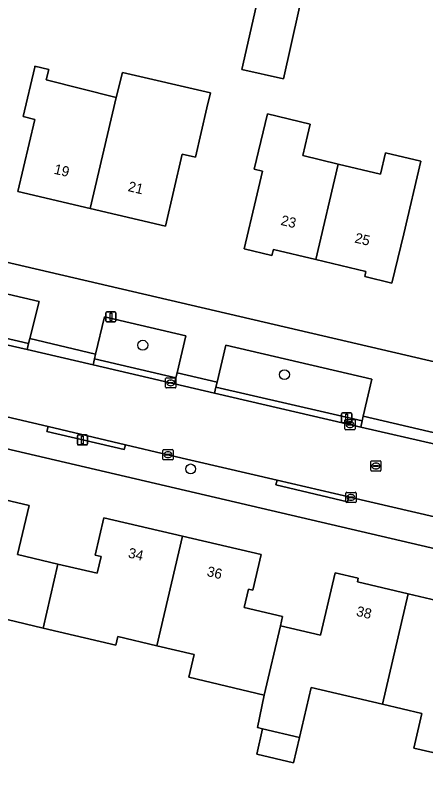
# Model space of a CAD drawing. Extents: x 162184 to 163154, y 385507 to 386516.
# Drawn here: x 162546.4 to 162586.9, y 385816.4 to 385891.6 of the extents above; entities that cross this region are included whole.
import ezdxf

# ---------------------------------------------------------------- set-up
doc = ezdxf.new("R2010")
doc.units = 0
for name, color, linetype in [('IMGEO_Boom', 7, 'Continuous'), ('IMGEO_Erf', 7, 'Continuous'), ('IMGEO_Groenvoorziening', 7, 'Continuous'), ('IMGEO_Kolk', 7, 'Continuous'), ('IMGEO_Lichtmast', 7, 'Continuous'), ('IMGEO_Pand', 7, 'Continuous'), ('IMGEO_Pand_nummerreeks', 7, 'Continuous'), ('IMGEO_Rijbaan_lokaal_open', 7, 'Continuous'), ('IMGEO_Rioolput', 7, 'Continuous'), ('IMGEO_Voetpad_open', 7, 'Continuous')]:
    doc.layers.add(name, color=color, linetype=linetype)

msp = doc.modelspace()

# ---------------------------------------------------------------- linework, layer by layer
at = {"layer": 'IMGEO_Boom'}
for centre in [(162559.005, 385859.033), (162572.989, 385856.128), (162563.726, 385846.826)]:
    msp.add_circle(centre, 0.489, dxfattribs=at)
at = {"layer": 'IMGEO_Erf'}
for points in [[(162575.177, 385895.501), (162572.88, 385885.313), (162568.782, 385886.237), (162570.513, 385893.909)], [(162519.391, 385873.302), (162708.853, 385829.198)], [(162699.173, 385813.033), (162656.753, 385822.985), (162635.665, 385827.646), (162589.44, 385838.573), (162506.371, 385857.936)], [(162540.507, 385844.929), (162547.788, 385843.22), (162546.651, 385838.378), (162550.626, 385837.445), (162554.497, 385836.536), (162554.882, 385838.176), (162554.289, 385838.316), (162555.158, 385842.018), (162562.93, 385840.194), (162570.698, 385838.37), (162569.878, 385834.875), (162569.43, 385834.981), (162569, 385833.15), (162572.809, 385832.256), (162572.599, 385831.36), (162576.55, 385830.432), (162577.993, 385836.58), (162580.278, 385836.043), (162580.192, 385835.677), (162585.212, 385834.499), (162590.233, 385833.32)], [(162592.778, 385815.939), (162593.156, 385817.554), (162593.013, 385817.587), (162588.769, 385818.583), (162585.764, 385819.268), (162586.55, 385822.711), (162582.663, 385823.624), (162575.616, 385825.278), (162574.458, 385820.346), (162573.87, 385817.844), (162570.249, 385818.694), (162570.836, 385821.196), (162570.319, 385821.317), (162570.999, 385824.521), (162563.544, 385826.271), (162564.073, 385828.526), (162560.391, 385829.39), (162556.544, 385830.293), (162556.345, 385829.443), (162549.176, 385831.126), (162545.626, 385831.959)]]:
    msp.add_lwpolyline(points, dxfattribs=at)
for points in [[(162561.241, 385870.775), (162553.815, 385872.514), (162546.672, 385874.187), (162548.338, 385881.305), (162547.191, 385881.575), (162548.336, 385886.443), (162548.363, 385886.559), (162549.716, 385886.241), (162549.471, 385885.199), (162556.381, 385883.478), (162557.008, 385885.939), (162565.674, 385883.911), (162565.332, 385882.451), (162564.193, 385877.582), (162562.907, 385877.883)], [(162584.755, 385870.027), (162583.596, 385865.163), (162580.911, 385865.803), (162581.03, 385866.299), (162576.093, 385867.476), (162571.891, 385868.478), (162571.751, 385867.888), (162568.997, 385868.545), (162570.157, 385873.409), (162570.825, 385876.212), (162570.013, 385876.405), (162571.313, 385881.848), (162575.537, 385880.839), (162575.269, 385879.718), (162574.794, 385877.729), (162578.277, 385876.899), (162582.47, 385875.899), (162582.972, 385878.002), (162586.458, 385877.171)]]:
    msp.add_lwpolyline(points, close=True, dxfattribs=at)
at = {"layer": 'IMGEO_Groenvoorziening'}
msp.add_lwpolyline([(162507.704, 385868.49), (162547.735, 385859.209), (162547.854, 385859.698), (162548.778, 385863.326), (162508.707, 385872.714)], dxfattribs=at)
for points in [[(162563.244, 385859.94), (162555.24, 385861.819), (162554.349, 385858.155), (162554.226, 385857.679), (162562.273, 385855.805), (162562.391, 385856.309)], [(162581.626, 385855.694), (162567.186, 385859.042), (162566.335, 385855.374), (162566.226, 385854.907), (162580.654, 385851.559), (162580.763, 385852.023)]]:
    msp.add_lwpolyline(points, close=True, dxfattribs=at)
at = {"layer": 'IMGEO_Kolk'}
for p, q in [((162561.262, 385854.891), (162561.262, 385855.743)), ((162561.337, 385855.817), (162562.189, 385855.817)), ((162561.75, 385855.597), (162561.775, 385855.597)), ((162562.263, 385855.743), (162562.263, 385854.891)), ((162562.189, 385854.817), (162561.337, 385854.817)), ((162561.521, 385855.311), (162561.521, 385855.323)), ((162561.959, 385855.274), (162561.561, 385855.274)), ((162561.564, 385855.36), (162561.962, 385855.36)), ((162561.773, 385855.037), (162561.748, 385855.037)), ((162562.005, 385855.323), (162562.005, 385855.311)), ((162578.96, 385850.771), (162578.96, 385851.623)), ((162579.035, 385851.697), (162579.887, 385851.697)), ((162579.219, 385851.191), (162579.219, 385851.203)), ((162579.657, 385851.154), (162579.259, 385851.154)), ((162579.262, 385851.24), (162579.66, 385851.24)), ((162579.448, 385851.477), (162579.473, 385851.477)), ((162579.703, 385851.203), (162579.703, 385851.191)), ((162579.961, 385851.623), (162579.961, 385850.771)), ((162579.887, 385850.697), (162579.035, 385850.697)), ((162579.471, 385850.917), (162579.446, 385850.917)), ((162561.061, 385848.729), (162561.913, 385848.729)), ((162560.986, 385847.803), (162560.986, 385848.655)), ((162561.245, 385848.223), (162561.245, 385848.235)), ((162561.683, 385848.186), (162561.285, 385848.186)), ((162561.288, 385848.272), (162561.686, 385848.272)), ((162561.474, 385848.509), (162561.499, 385848.509)), ((162561.729, 385848.235), (162561.729, 385848.223)), ((162561.987, 385848.655), (162561.987, 385847.803)), ((162561.913, 385847.729), (162561.061, 385847.729)), ((162561.497, 385847.949), (162561.472, 385847.949)), ((162579.055, 385843.592), (162579.055, 385844.444)), ((162579.13, 385844.518), (162579.982, 385844.518)), ((162579.543, 385844.298), (162579.568, 385844.298)), ((162580.056, 385844.444), (162580.056, 385843.592)), ((162579.982, 385843.518), (162579.13, 385843.518)), ((162579.314, 385844.012), (162579.314, 385844.024)), ((162579.752, 385843.975), (162579.354, 385843.975)), ((162579.357, 385844.061), (162579.755, 385844.061)), ((162579.566, 385843.738), (162579.541, 385843.738)), ((162579.798, 385844.024), (162579.798, 385844.012))]:
    msp.add_line(p, q, dxfattribs=at)
for points in [[(162561.262, 385854.891), (162561.262, 385855.743)], [(162561.337, 385855.817), (162562.189, 385855.817)], [(162562.263, 385855.743), (162562.263, 385854.891)], [(162562.189, 385854.817), (162561.337, 385854.817)], [(162578.96, 385850.771), (162578.96, 385851.623)], [(162579.035, 385851.697), (162579.887, 385851.697)], [(162579.961, 385851.623), (162579.961, 385850.771)], [(162579.887, 385850.697), (162579.035, 385850.697)], [(162561.061, 385848.729), (162561.913, 385848.729)], [(162560.986, 385847.803), (162560.986, 385848.655)], [(162561.987, 385848.655), (162561.987, 385847.803)], [(162561.913, 385847.729), (162561.061, 385847.729)], [(162579.055, 385843.592), (162579.055, 385844.444)], [(162579.13, 385844.518), (162579.982, 385844.518)], [(162580.056, 385844.444), (162580.056, 385843.592)], [(162579.982, 385843.518), (162579.13, 385843.518)]]:
    msp.add_lwpolyline(points, dxfattribs=at)
for centre, radius, start, end in [((162561.339, 385855.741), 0.0765, 91.55205, 178.44795), ((162561.339, 385855.741), 0.0765, 91.55205, 178.44795), ((162562.187, 385855.741), 0.0765, 1.55205, 88.44795), ((162562.187, 385855.741), 0.0765, 1.55205, 88.44795), ((162561.339, 385854.893), 0.0765, 181.55205, 268.44795), ((162561.339, 385854.893), 0.0765, 181.55205, 268.44795), ((162561.561, 385855.32), 0.0403, 85.87752, 175.75265), ((162561.558, 385855.31), 0.0366, 178.93798, 274.71019), ((162561.962, 385855.317), 0.043, 264.86636, 352.45326), ((162561.966, 385855.322), 0.0386, 1.73085, 96.63898), ((162562.187, 385854.893), 0.0765, 271.55205, 358.44795), ((162562.187, 385854.893), 0.0765, 271.55205, 358.44795), ((162579.037, 385851.621), 0.0765, 91.55205, 178.44795), ((162579.037, 385851.621), 0.0765, 91.55205, 178.44795), ((162579.259, 385851.2), 0.0403, 85.87752, 175.75265), ((162579.256, 385851.19), 0.0366, 178.93798, 274.71019), ((162579.66, 385851.197), 0.043, 264.86636, 352.45326), ((162579.664, 385851.202), 0.0386, 1.73085, 96.63898), ((162579.885, 385851.621), 0.0765, 1.55205, 88.44795), ((162579.885, 385851.621), 0.0765, 1.55205, 88.44795), ((162579.037, 385850.773), 0.0765, 181.55205, 268.44795), ((162579.037, 385850.773), 0.0765, 181.55205, 268.44795), ((162579.885, 385850.773), 0.0765, 271.55205, 358.44795), ((162579.885, 385850.773), 0.0765, 271.55205, 358.44795), ((162561.063, 385848.653), 0.0765, 91.55205, 178.44795), ((162561.063, 385848.653), 0.0765, 91.55205, 178.44795), ((162561.911, 385848.653), 0.0765, 1.55205, 88.44795), ((162561.911, 385848.653), 0.0765, 1.55205, 88.44795), ((162561.285, 385848.232), 0.0403, 85.87752, 175.75265), ((162561.282, 385848.222), 0.0366, 178.93798, 274.71019), ((162561.686, 385848.229), 0.043, 264.86636, 352.45326), ((162561.69, 385848.234), 0.0386, 1.73085, 96.63898), ((162561.063, 385847.805), 0.0765, 181.55205, 268.44795), ((162561.063, 385847.805), 0.0765, 181.55205, 268.44795), ((162561.911, 385847.805), 0.0765, 271.55205, 358.44795), ((162561.911, 385847.805), 0.0765, 271.55205, 358.44795), ((162579.132, 385844.442), 0.0765, 91.55205, 178.44795), ((162579.132, 385844.442), 0.0765, 91.55205, 178.44795), ((162579.98, 385844.442), 0.0765, 1.55205, 88.44795), ((162579.98, 385844.442), 0.0765, 1.55205, 88.44795), ((162579.132, 385843.594), 0.0765, 181.55205, 268.44795), ((162579.132, 385843.594), 0.0765, 181.55205, 268.44795), ((162579.354, 385844.021), 0.0403, 85.87752, 175.75265), ((162579.351, 385844.011), 0.0366, 178.93798, 274.71019), ((162579.755, 385844.018), 0.043, 264.86636, 352.45326), ((162579.759, 385844.023), 0.0386, 1.73085, 96.63898), ((162579.98, 385843.594), 0.0765, 271.55205, 358.44795), ((162579.98, 385843.594), 0.0765, 271.55205, 358.44795)]:
    msp.add_arc(centre, radius, start, end, dxfattribs=at)
for centre, major_axis, ratio, start_param, end_param in [((162561.749, 385855.317), (-0.387, 0.002), 0.722429, 4.712389, 7.853982), ((162561.774, 385855.317), (-0.39, 0.002), 0.717154, 1.570796, 4.712389), ((162579.447, 385851.197), (-0.387, 0.002), 0.722429, 4.712389, 7.853982), ((162579.472, 385851.197), (-0.39, 0.002), 0.717154, 1.570796, 4.712389), ((162561.473, 385848.229), (-0.387, 0.002), 0.722429, 4.712389, 7.853982), ((162561.498, 385848.229), (-0.39, 0.002), 0.717154, 1.570796, 4.712389), ((162579.542, 385844.018), (-0.387, 0.002), 0.722429, 4.712389, 7.853982), ((162579.567, 385844.018), (-0.39, 0.002), 0.717154, 1.570796, 4.712389)]:
    msp.add_ellipse(centre, major_axis=major_axis, ratio=ratio, start_param=start_param, end_param=end_param, dxfattribs=at)
at = {"layer": 'IMGEO_Lichtmast'}
for p, q in [((162555.463, 385862.328), (162556.253, 385862.328)), ((162556.253, 385862.328), (162555.463, 385862.328)), ((162555.363, 385861.428), (162555.363, 385862.228)), ((162555.363, 385862.228), (162555.363, 385861.428)), ((162556.353, 385862.228), (162556.353, 385861.428)), ((162556.353, 385861.428), (162556.353, 385862.228)), ((162556.253, 385861.328), (162555.463, 385861.328)), ((162555.463, 385861.328), (162556.253, 385861.328)), ((162578.632, 385851.464), (162578.632, 385852.264)), ((162578.632, 385852.264), (162578.632, 385851.464)), ((162578.732, 385852.364), (162579.522, 385852.364)), ((162579.522, 385852.364), (162578.732, 385852.364)), ((162579.622, 385852.264), (162579.622, 385851.464)), ((162579.622, 385851.464), (162579.622, 385852.264)), ((162579.522, 385851.364), (162578.732, 385851.364)), ((162578.732, 385851.364), (162579.522, 385851.364)), ((162552.547, 385849.29), (162552.547, 385850.09)), ((162552.547, 385850.09), (162552.547, 385849.29)), ((162552.647, 385850.19), (162553.437, 385850.19)), ((162553.437, 385850.19), (162552.647, 385850.19)), ((162553.537, 385850.09), (162553.537, 385849.29)), ((162553.537, 385849.29), (162553.537, 385850.09)), ((162553.437, 385849.19), (162552.647, 385849.19)), ((162552.647, 385849.19), (162553.437, 385849.19))]:
    msp.add_line(p, q, dxfattribs=at)
for points in [[(162555.783, 385862.203), (162555.933, 385862.203), (162555.933, 385861.453), (162555.783, 385861.453), (162555.783, 385862.203)], [(162579.052, 385852.239), (162579.202, 385852.239), (162579.202, 385851.489), (162579.052, 385851.489), (162579.052, 385852.239)], [(162552.967, 385850.065), (162553.117, 385850.065), (162553.117, 385849.315), (162552.967, 385849.315), (162552.967, 385850.065)]]:
    msp.add_lwpolyline(points, dxfattribs=at)
for centre, start, end in [((162555.463, 385862.228), 90, 180), ((162555.463, 385862.228), 90, 180), ((162556.253, 385862.228), 0, 90), ((162556.253, 385862.228), 360, 90), ((162555.463, 385861.428), 180, 270), ((162555.463, 385861.428), 180, 270), ((162556.253, 385861.428), 270, 0), ((162556.253, 385861.428), 270, 0), ((162578.732, 385852.264), 90, 180), ((162578.732, 385852.264), 90, 180), ((162579.522, 385852.264), 0, 90), ((162579.522, 385852.264), 360, 90), ((162578.732, 385851.464), 180, 270), ((162578.732, 385851.464), 180, 270), ((162579.522, 385851.464), 270, 0), ((162579.522, 385851.464), 270, 0), ((162552.647, 385850.09), 90, 180), ((162552.647, 385850.09), 90, 180), ((162553.437, 385850.09), 0, 90), ((162553.437, 385850.09), 360, 90), ((162552.647, 385849.29), 180, 270), ((162552.647, 385849.29), 180, 270), ((162553.437, 385849.29), 270, 0), ((162553.437, 385849.29), 270, 0)]:
    msp.add_arc(centre, 0.1, start, end, dxfattribs=at)
at = {"layer": 'IMGEO_Pand'}
for points in [[(162570.513, 385893.909), (162568.782, 385886.237), (162572.88, 385885.313), (162575.177, 385895.501), (162571.083, 385896.438)], [(162556.381, 385883.478), (162549.471, 385885.199), (162549.716, 385886.241), (162548.363, 385886.559), (162548.336, 385886.443), (162547.191, 385881.575), (162548.338, 385881.305), (162546.672, 385874.187), (162553.815, 385872.514)], [(162553.815, 385872.514), (162561.241, 385870.775), (162562.907, 385877.883), (162564.193, 385877.582), (162565.332, 385882.451), (162565.674, 385883.911), (162557.008, 385885.939), (162556.381, 385883.478)], [(162578.277, 385876.899), (162574.794, 385877.729), (162575.269, 385879.718), (162575.537, 385880.839), (162571.313, 385881.848), (162570.013, 385876.405), (162570.825, 385876.212), (162570.157, 385873.409), (162568.997, 385868.545), (162571.751, 385867.888), (162571.891, 385868.478), (162576.093, 385867.476)], [(162576.093, 385867.476), (162581.03, 385866.299), (162580.911, 385865.803), (162583.596, 385865.163), (162584.755, 385870.027), (162586.458, 385877.171), (162582.972, 385878.002), (162582.47, 385875.899), (162578.277, 385876.899)], [(162550.626, 385837.445), (162546.651, 385838.378), (162547.788, 385843.22), (162540.507, 385844.929), (162537.747, 385833.078), (162545.464, 385831.267), (162545.626, 385831.959), (162549.176, 385831.126)], [(162549.176, 385831.126), (162556.345, 385829.443), (162556.544, 385830.293), (162560.391, 385829.39), (162562.93, 385840.194), (162555.158, 385842.018), (162554.289, 385838.316), (162554.882, 385838.176), (162554.497, 385836.536), (162550.626, 385837.445)], [(162560.391, 385829.39), (162564.073, 385828.526), (162563.544, 385826.271), (162570.999, 385824.521), (162572.599, 385831.36), (162572.809, 385832.256), (162569, 385833.15), (162569.43, 385834.981), (162569.878, 385834.875), (162570.698, 385838.37), (162562.93, 385840.194)], [(162585.212, 385834.499), (162580.192, 385835.677), (162580.278, 385836.043), (162577.993, 385836.58), (162576.55, 385830.432), (162572.599, 385831.36), (162570.999, 385824.521), (162570.319, 385821.317), (162570.836, 385821.196), (162574.458, 385820.346), (162575.616, 385825.278), (162582.663, 385823.624)], [(162591.113, 385826.716), (162592.624, 385833.155), (162590.321, 385833.696), (162590.233, 385833.32), (162585.212, 385834.499), (162582.663, 385823.624), (162586.55, 385822.711), (162585.764, 385819.268), (162588.769, 385818.583), (162593.013, 385817.587), (162593.156, 385817.554), (162594.768, 385824.44), (162595.083, 385825.785)], [(162574.458, 385820.346), (162570.836, 385821.196), (162570.249, 385818.694), (162573.87, 385817.844)]]:
    msp.add_lwpolyline(points, close=True, dxfattribs=at)
at = {"layer": 'IMGEO_Rijbaan_lokaal_open'}
for points in [[(162610.474, 385844.009), (162603.528, 385845.611), (162603.422, 385845.63), (162587.987, 385849.233), (162580.509, 385850.96), (162566.089, 385854.314), (162562.139, 385855.233), (162554.096, 385857.098), (162547.598, 385858.61), (162505.494, 385868.182), (162501.99, 385868.979)], [(162499.218, 385862.73), (162507.056, 385860.958), (162509.218, 385860.468), (162530.239, 385855.522), (162534.656, 385854.499), (162542.472, 385852.695), (162549.662, 385851.015), (162557.296, 385849.219), (162561.487, 385848.231), (162572.263, 385845.731), (162579.333, 385844.08), (162579.558, 385844.019), (162594.175, 385840.627), (162598.333, 385839.654), (162598.843, 385839.529), (162602.566, 385838.654), (162616.709, 385835.361), (162617.593, 385835.175), (162624.031, 385833.683), (162636.751, 385830.699)]]:
    msp.add_lwpolyline(points, dxfattribs=at)
at = {"layer": 'IMGEO_Rioolput'}
for p, q in [((162581.513, 385846.692), (162581.513, 385847.544)), ((162581.588, 385847.618), (162582.44, 385847.618)), ((162582.001, 385847.398), (162582.026, 385847.398)), ((162582.514, 385847.544), (162582.514, 385846.692)), ((162582.44, 385846.618), (162581.588, 385846.618)), ((162581.772, 385847.112), (162581.772, 385847.124)), ((162582.21, 385847.075), (162581.812, 385847.075)), ((162581.815, 385847.161), (162582.213, 385847.161)), ((162582.024, 385846.838), (162581.999, 385846.838)), ((162582.256, 385847.124), (162582.256, 385847.112))]:
    msp.add_line(p, q, dxfattribs=at)
for points in [[(162581.513, 385846.692), (162581.513, 385847.544)], [(162581.588, 385847.618), (162582.44, 385847.618)], [(162582.514, 385847.544), (162582.514, 385846.692)], [(162582.44, 385846.618), (162581.588, 385846.618)]]:
    msp.add_lwpolyline(points, dxfattribs=at)
for centre, radius, start, end in [((162581.59, 385847.542), 0.0765, 91.55205, 178.44795), ((162581.59, 385847.542), 0.0765, 91.55205, 178.44795), ((162582.438, 385847.542), 0.0765, 1.55205, 88.44795), ((162582.438, 385847.542), 0.0765, 1.55205, 88.44795), ((162581.59, 385846.694), 0.0765, 181.55205, 268.44795), ((162581.59, 385846.694), 0.0765, 181.55205, 268.44795), ((162581.812, 385847.121), 0.0403, 85.87752, 175.75265), ((162581.809, 385847.111), 0.0366, 178.93798, 274.71019), ((162582.213, 385847.118), 0.043, 264.86636, 352.45326), ((162582.217, 385847.123), 0.0386, 1.73085, 96.63898), ((162582.438, 385846.694), 0.0765, 271.55205, 358.44795), ((162582.438, 385846.694), 0.0765, 271.55205, 358.44795)]:
    msp.add_arc(centre, radius, start, end, dxfattribs=at)
for centre, major_axis, ratio, start_param, end_param in [((162582, 385847.118), (-0.387, 0.002), 0.722429, 4.712389, 7.853982), ((162582.025, 385847.118), (-0.39, 0.002), 0.717154, 1.570796, 4.712389)]:
    msp.add_ellipse(centre, major_axis=major_axis, ratio=ratio, start_param=start_param, end_param=end_param, dxfattribs=at)
at = {"layer": 'IMGEO_Voetpad_open'}
for points in [[(162708.853, 385829.198), (162519.391, 385873.302)], [(162508.707, 385872.714), (162548.778, 385863.326), (162547.854, 385859.698), (162554.349, 385858.155), (162555.24, 385861.819), (162563.244, 385859.94), (162562.391, 385856.309), (162566.335, 385855.374), (162567.186, 385859.042), (162581.626, 385855.694), (162580.763, 385852.023), (162588.234, 385850.294), (162589.092, 385853.966), (162604.684, 385850.342), (162603.81, 385846.69), (162610.724, 385845.075), (162611.587, 385848.755), (162626.899, 385845.211), (162626.065, 385841.525), (162632.616, 385839.977)], [(162506.098, 385870.815), (162506.071, 385870.723), (162505.494, 385868.182), (162547.598, 385858.61), (162547.735, 385859.209), (162507.704, 385868.49)], [(162496.672, 385860.214), (162498.12, 385859.904), (162506.313, 385857.957), (162506.371, 385857.936), (162589.44, 385838.573), (162635.665, 385827.646), (162656.753, 385822.985), (162699.173, 385813.033)], [(162602.566, 385838.654), (162602.452, 385838.168), (162598.729, 385839.043), (162598.843, 385839.529), (162598.333, 385839.654), (162598.22, 385839.168), (162594.062, 385840.141), (162594.175, 385840.627), (162579.558, 385844.019), (162579.333, 385844.08), (162579.22, 385843.594), (162572.15, 385845.245), (162572.263, 385845.731), (162561.487, 385848.231), (162557.296, 385849.219), (162557.182, 385848.733), (162549.548, 385850.529), (162549.662, 385851.015), (162542.472, 385852.695)]]:
    msp.add_lwpolyline(points, dxfattribs=at)
for points in [[(162554.096, 385857.098), (162554.226, 385857.679), (162554.349, 385858.155), (162547.854, 385859.698), (162547.735, 385859.209), (162547.598, 385858.61)], [(162554.226, 385857.679), (162554.096, 385857.098), (162562.139, 385855.233), (162562.273, 385855.805)], [(162562.391, 385856.309), (162562.273, 385855.805), (162562.139, 385855.233), (162566.089, 385854.314), (162566.226, 385854.907), (162566.335, 385855.374)], [(162566.226, 385854.907), (162566.089, 385854.314), (162580.509, 385850.96), (162580.654, 385851.559)], [(162580.763, 385852.023), (162580.654, 385851.559), (162580.509, 385850.96), (162587.987, 385849.233), (162588.125, 385849.825), (162588.234, 385850.294)], [(162549.662, 385851.015), (162549.548, 385850.529), (162557.182, 385848.733), (162557.296, 385849.219)], [(162579.333, 385844.08), (162572.263, 385845.731), (162572.15, 385845.245), (162579.22, 385843.594)]]:
    msp.add_lwpolyline(points, close=True, dxfattribs=at)

# ---------------------------------------------------------------- texts
at = {"layer": 'IMGEO_Pand_nummerreeks'}
for s, rotation, p in [('19', 346.81912, (162550.173, 385875.956)), ('21', 346.81912, (162557.478, 385874.245)), ('23', 346.58706, (162572.561, 385870.909)), ('25', 346.58942, (162579.851, 385869.171)), ('34', 346.78907, (162557.489, 385838.102)), ('36', 346.78907, (162565.259, 385836.278)), ('38', 346.78759, (162580.012, 385832.35))]:
    msp.add_text(s, height=1, rotation=rotation, dxfattribs=at).set_placement(p)

doc.saveas('drawing.dxf')
